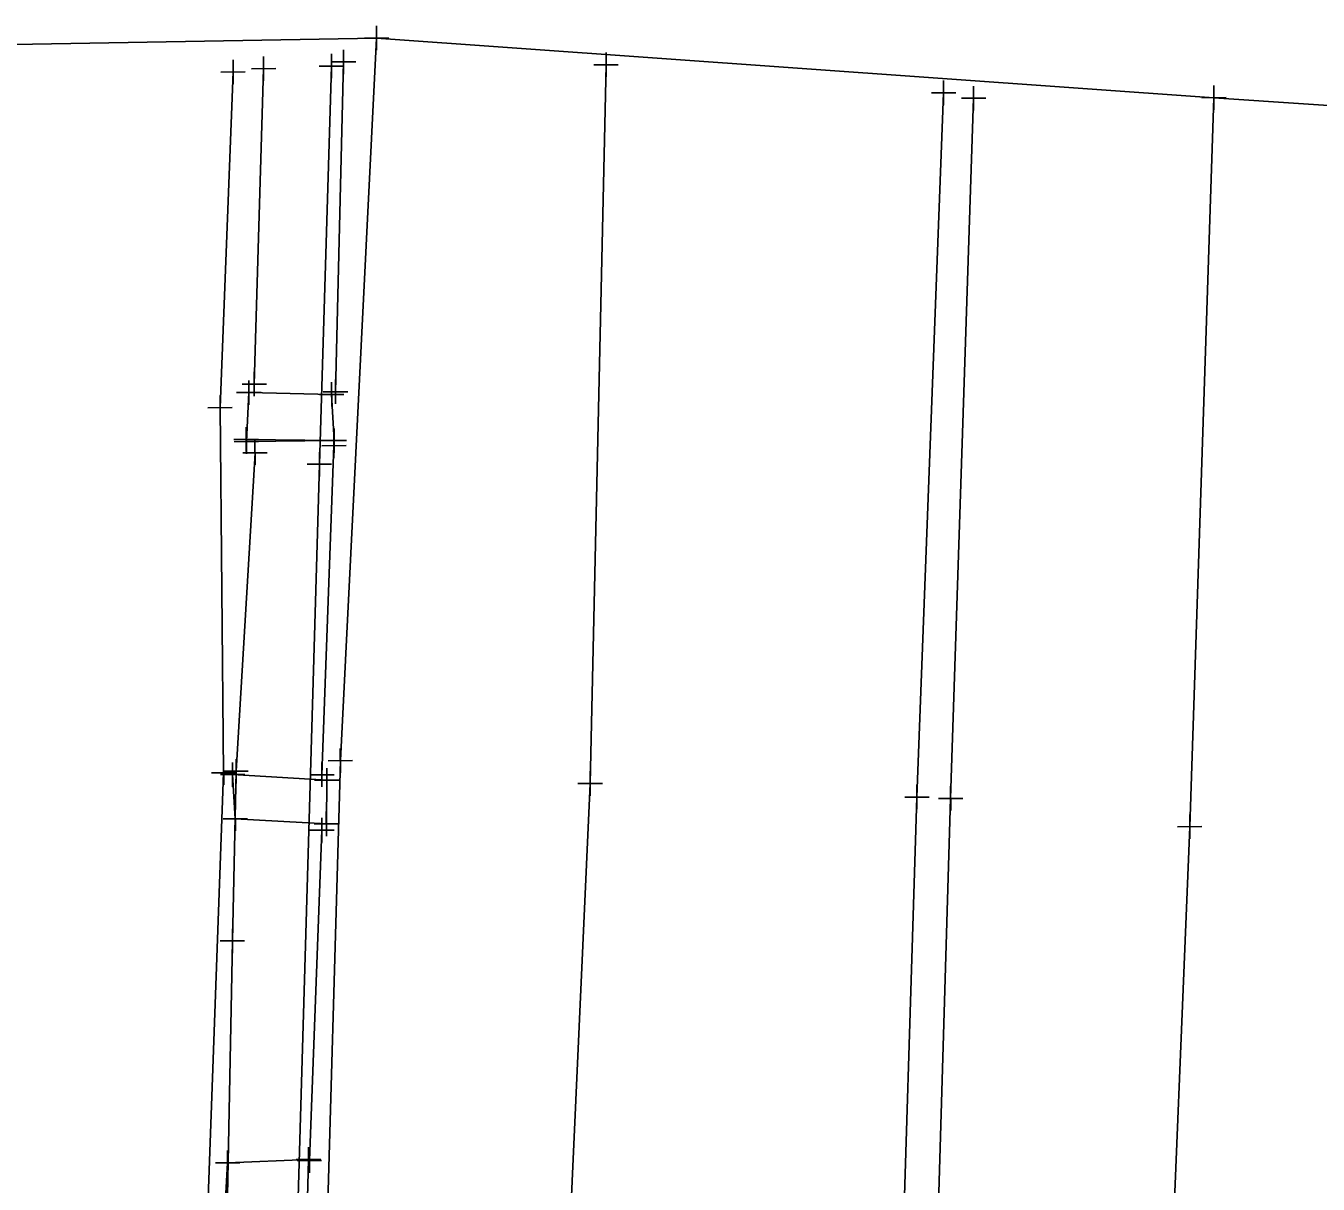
# Model space of a CAD drawing. Extents: x -1 to 1157254, y -1 to 2021979.
# Drawn here: x 1151635.7 to 1151703, y 2020012.6 to 2020072.9 of the extents above; entities that cross this region are included whole.
import ezdxf

# ---------------------------------------------------------------- set-up
doc = ezdxf.new("R2010")
doc.units = 0
for name, color, linetype in [('S_BUILDING_ANNOT', 7, 'Continuous'), ('S_CTL_TABLE', 7, 'Continuous'), ('S_DRIVEWAY_ANNOT', 7, 'Continuous'), ('S_EDGE_BITUMINOUS_ANNOT', 7, 'Continuous'), ('S_EDGE_CONCRETE', 7, 'Continuous'), ('S_EDGE_CONCRETE_ANNOT', 7, 'Continuous'), ('S_EDGE_PAVEMENT', 7, 'Continuous'), ('S_EXIST_ROW', 7, 'Continuous'), ('S_EXISTING_ALIGNMENT', 7, 'Continuous'), ('S_EXISTING_ALIGNMENT_ANNOT', 7, 'Continuous'), ('S_GAS_PUMP_ISLAND_ANNOT', 7, 'Continuous')]:
    doc.layers.add(name, color=color, linetype=linetype)

msp = doc.modelspace()

# ---------------------------------------------------------------- linework, layer by layer
at = {"layer": 'S_BUILDING_ANNOT'}
for p, q in [((1151648.07, 2020070.038), (1151648.068, 2020071.311)), ((1151651.593, 2020071.024), (1151652.865, 2020071.027)), ((1151651.604, 2020070.174), (1151651.601, 2020071.447)), ((1151652.231, 2020070.389), (1151652.228, 2020071.662)), ((1151652.229, 2020071.026), (1151652.229, 2020071.026)), ((1151665.913, 2020070.243), (1151665.91, 2020071.516)), ((1151647.433, 2020070.673), (1151648.705, 2020070.676)), ((1151648.069, 2020070.675), (1151648.069, 2020070.675)), ((1151650.966, 2020070.809), (1151652.238, 2020070.812)), ((1151651.602, 2020070.811), (1151651.602, 2020070.811)), ((1151665.275, 2020070.878), (1151666.548, 2020070.881)), ((1151665.912, 2020070.88), (1151665.912, 2020070.88)), ((1151683.502, 2020068.781), (1151683.499, 2020070.054)), ((1151685.064, 2020068.499), (1151685.061, 2020069.772)), ((1151697.584, 2020068.528), (1151697.582, 2020069.801)), ((1151682.864, 2020069.416), (1151684.137, 2020069.419)), ((1151683.5, 2020069.418), (1151683.5, 2020069.418)), ((1151684.426, 2020069.134), (1151685.699, 2020069.137)), ((1151685.062, 2020069.135), (1151685.062, 2020069.135)), ((1151696.947, 2020069.163), (1151698.219, 2020069.166)), ((1151697.583, 2020069.165), (1151697.583, 2020069.165)), ((1151647.583, 2020053.616), (1151647.581, 2020054.888)), ((1151646.946, 2020054.251), (1151648.218, 2020054.253)), ((1151647.298, 2020053.169), (1151647.296, 2020054.441)), ((1151647.582, 2020054.252), (1151647.582, 2020054.252)), ((1151651.615, 2020053.074), (1151651.612, 2020054.346)), ((1151651.814, 2020053.215), (1151651.811, 2020054.487)), ((1151646.661, 2020053.804), (1151647.933, 2020053.806)), ((1151647.297, 2020053.805), (1151647.297, 2020053.805)), ((1151650.977, 2020053.709), (1151652.249, 2020053.711)), ((1151651.176, 2020053.85), (1151652.448, 2020053.852)), ((1151651.613, 2020053.71), (1151651.613, 2020053.71)), ((1151651.812, 2020053.851), (1151651.812, 2020053.851)), ((1151647.155, 2020050.735), (1151647.153, 2020052.007)), ((1151647.174, 2020050.616), (1151647.172, 2020051.888)), ((1151651.733, 2020050.407), (1151651.73, 2020051.679)), ((1151651.751, 2020050.668), (1151651.748, 2020051.94)), ((1151646.518, 2020051.37), (1151647.79, 2020051.372)), ((1151646.537, 2020051.251), (1151647.809, 2020051.253)), ((1151647.154, 2020051.371), (1151647.154, 2020051.371)), ((1151647.173, 2020051.252), (1151647.173, 2020051.252)), ((1151647.62, 2020050.04), (1151647.618, 2020051.312)), ((1151651.095, 2020051.042), (1151652.367, 2020051.044)), ((1151651.113, 2020051.303), (1151652.385, 2020051.305)), ((1151651.731, 2020051.043), (1151651.731, 2020051.043)), ((1151651.749, 2020051.304), (1151651.749, 2020051.304)), ((1151646.983, 2020050.675), (1151648.255, 2020050.677)), ((1151647.619, 2020050.676), (1151647.619, 2020050.676)), ((1151650.978, 2020049.437), (1151650.975, 2020050.709)), ((1151650.34, 2020050.071), (1151651.612, 2020050.074)), ((1151650.976, 2020050.073), (1151650.976, 2020050.073)), ((1151646.633, 2020033.449), (1151646.631, 2020034.721)), ((1151645.996, 2020034.084), (1151647.268, 2020034.087)), ((1151646.452, 2020033.275), (1151646.45, 2020034.547)), ((1151646.632, 2020034.085), (1151646.632, 2020034.085)), ((1151651.109, 2020033.267), (1151651.106, 2020034.539)), ((1151651.361, 2020032.982), (1151651.358, 2020034.254)), ((1151665.082, 2020032.812), (1151665.079, 2020034.084)), ((1151645.815, 2020033.91), (1151647.087, 2020033.913)), ((1151646.451, 2020033.911), (1151646.451, 2020033.911)), ((1151650.471, 2020033.902), (1151651.743, 2020033.905)), ((1151650.723, 2020033.617), (1151651.995, 2020033.62)), ((1151651.107, 2020033.903), (1151651.107, 2020033.903)), ((1151651.359, 2020033.618), (1151651.359, 2020033.618)), ((1151664.444, 2020033.447), (1151665.717, 2020033.45)), ((1151665.081, 2020033.448), (1151665.081, 2020033.448)), ((1151682.111, 2020032.106), (1151682.108, 2020033.378)), ((1151683.868, 2020032.034), (1151683.865, 2020033.306)), ((1151681.473, 2020032.741), (1151682.746, 2020032.744)), ((1151682.109, 2020032.742), (1151682.109, 2020032.742)), ((1151683.23, 2020032.669), (1151684.503, 2020032.672)), ((1151683.866, 2020032.67), (1151683.866, 2020032.67)), ((1151646.594, 2020030.977), (1151646.592, 2020032.249)), ((1151651.338, 2020030.711), (1151651.335, 2020031.983)), ((1151645.957, 2020031.612), (1151647.229, 2020031.614)), ((1151646.593, 2020031.613), (1151646.593, 2020031.613)), ((1151650.7, 2020031.346), (1151651.972, 2020031.348)), ((1151651.106, 2020030.381), (1151651.103, 2020031.653)), ((1151651.336, 2020031.347), (1151651.336, 2020031.347)), ((1151696.324, 2020030.564), (1151696.322, 2020031.836)), ((1151650.468, 2020031.016), (1151651.74, 2020031.018)), ((1151651.104, 2020031.017), (1151651.104, 2020031.017)), ((1151695.687, 2020031.199), (1151696.959, 2020031.201)), ((1151696.323, 2020031.2), (1151696.323, 2020031.2)), ((1151645.806, 2020025.25), (1151647.078, 2020025.252)), ((1151646.443, 2020024.615), (1151646.441, 2020025.887)), ((1151646.442, 2020025.251), (1151646.442, 2020025.251)), ((1151650.409, 2020013.231), (1151650.407, 2020014.504)), ((1151650.451, 2020013.171), (1151650.449, 2020014.444)), ((1151646.193, 2020013.06), (1151646.191, 2020014.333)), ((1151649.772, 2020013.866), (1151651.044, 2020013.869)), ((1151649.814, 2020013.806), (1151651.086, 2020013.809)), ((1151650.408, 2020013.867), (1151650.408, 2020013.867)), ((1151650.45, 2020013.807), (1151650.45, 2020013.807)), ((1151645.556, 2020013.695), (1151646.828, 2020013.698)), ((1151646.192, 2020013.696), (1151646.192, 2020013.696))]:
    msp.add_line(p, q, dxfattribs=at)
at = {"layer": 'S_CTL_TABLE'}
for p, q in [((1151653.955, 2020071.632), (1151653.952, 2020072.905)), ((1151653.317, 2020072.267), (1151654.59, 2020072.27)), ((1151653.953, 2020072.269), (1151653.953, 2020072.269)), ((1151646.477, 2020069.866), (1151646.475, 2020071.139)), ((1151645.84, 2020070.501), (1151647.112, 2020070.504)), ((1151646.476, 2020070.503), (1151646.476, 2020070.503)), ((1151645.801, 2020052.386), (1151645.799, 2020053.658)), ((1151645.164, 2020053.021), (1151646.436, 2020053.023)), ((1151645.8, 2020053.022), (1151645.8, 2020053.022)), ((1151645.986, 2020033.372), (1151645.984, 2020034.644)), ((1151652.067, 2020034.002), (1151652.064, 2020035.274)), ((1151645.349, 2020034.007), (1151646.621, 2020034.01)), ((1151645.985, 2020034.008), (1151645.985, 2020034.008)), ((1151651.429, 2020034.637), (1151652.701, 2020034.64)), ((1151652.065, 2020034.638), (1151652.065, 2020034.638))]:
    msp.add_line(p, q, dxfattribs=at)
at = {"layer": 'S_DRIVEWAY_ANNOT'}
msp.add_lwpolyline([(1151665.912, 2020070.88), (1151665.081, 2020033.448), (1151663.757, 2020004.31), (1151663.464, 2019999.778), (1151663.435, 2019998.306), (1151665.668, 2019997.58)], dxfattribs=at)
at = {"layer": 'S_EDGE_BITUMINOUS_ANNOT'}
for points in [[(1151653.953, 2020072.269), (1151652.065, 2020034.638), (1151651.26, 2020006.177), (1151650.729, 2019980.191), (1151649.153, 2019929.858), (1151648.192, 2019895.113), (1151646.973, 2019850.508), (1151644.789, 2019784.432), (1151644, 2019752.247), (1151666.974, 2019748.732), (1151666.932, 2019737.602), (1151664.742, 2019694.209), (1151663.677, 2019658.27), (1151661.793, 2019619.061), (1151660.51, 2019587.982)], [(1151646.476, 2020070.503), (1151645.8, 2020053.022), (1151645.985, 2020034.008), (1151645.025, 2020007.537), (1151644.061, 2019979.931), (1151643.353, 2019953.997), (1151642.179, 2019909.548), (1151641.354, 2019874.126), (1151639.764, 2019828.126), (1151638.743, 2019792.752), (1151637.168, 2019743.483), (1151661.294, 2019742.942), (1151660.5, 2019727.923), (1151659.294, 2019705.257), (1151658.176, 2019672.152), (1151656.974, 2019640.742), (1151652.847, 2019578.69)]]:
    msp.add_lwpolyline(points, dxfattribs=at)
at = {"layer": 'S_EDGE_CONCRETE'}
msp.add_lwpolyline([(1151685.062, 2020069.135), (1151683.866, 2020032.67), (1151682.971, 2020002.757), (1151682.312, 2019993.179), (1151681.888, 2019976.137), (1151680.496, 2019926.469), (1151680.038, 2019913.212), (1151679.125, 2019893.645), (1151676.085, 2019848.066), (1151673.289, 2019784.385), (1151672.038, 2019748.152), (1151669.937, 2019693.4), (1151667.135, 2019648.931), (1151665.319, 2019618.352), (1151663.56, 2019588.797)], dxfattribs=at)
at = {"layer": 'S_EDGE_CONCRETE_ANNOT'}
msp.add_lwpolyline([(1151697.583, 2020069.165), (1151696.323, 2020031.2), (1151695.163, 2020002.867), (1151694.794, 2019992.42), (1151694.061, 2019975.281), (1151692.037, 2019926.019), (1151690.839, 2019893.334), (1151688.29, 2019846.229), (1151685.554, 2019784.193), (1151684.393, 2019747.134), (1151682.412, 2019690.878), (1151677.442, 2019534.738)], dxfattribs=at)
at = {"layer": 'S_EDGE_PAVEMENT'}
msp.add_lwpolyline([(1151683.5, 2020069.418), (1151682.109, 2020032.742), (1151681.188, 2020003.01)], dxfattribs=at)
at = {"layer": 'S_EXIST_ROW'}
for points in [[(1151651.749, 2020051.304), (1151651.613, 2020053.71), (1151647.297, 2020053.805), (1151647.173, 2020051.252), (1151651.749, 2020051.304), (1151647.154, 2020051.371)], [(1151646.451, 2020033.911), (1151646.593, 2020031.613), (1151651.336, 2020031.347), (1151651.359, 2020033.618)], [(1151650.333, 2020011.211), (1151650.408, 2020013.867), (1151646.192, 2020013.696), (1151646.066, 2020011.47)]]:
    msp.add_lwpolyline(points, close=True, dxfattribs=at)
at = {"layer": 'S_EXISTING_ALIGNMENT'}
msp.add_lwpolyline([(1151651.602, 2020070.811), (1151650.976, 2020050.073), (1151649.788, 2020008.913), (1151641.821, 2019747.633), (1151665.698, 2019746.94)], dxfattribs=at)
at = {"layer": 'S_EXISTING_ALIGNMENT_ANNOT'}
for points in [[(1151652.229, 2020071.026), (1151651.812, 2020053.851)], [(1151648.069, 2020070.675), (1151647.582, 2020054.252)], [(1151651.731, 2020051.043), (1151651.107, 2020033.903)], [(1151647.619, 2020050.676), (1151646.632, 2020034.085), (1151646.442, 2020025.251), (1151646.092, 2020007.549), (1151645.198, 2019979.613), (1151644.585, 2019953.736), (1151642.894, 2019909.898), (1151642.097, 2019874.067), (1151640.716, 2019827.763), (1151639.733, 2019792.822), (1151638.615, 2019744.107), (1151661.918, 2019743.391), (1151660.853, 2019705.309), (1151658.975, 2019672.337), (1151658, 2019640.312), (1151654.598, 2019578.386)], [(1151651.104, 2020031.017), (1151650.45, 2020013.807)]]:
    msp.add_lwpolyline(points, dxfattribs=at)
at = {"layer": 'S_GAS_PUMP_ISLAND_ANNOT'}
msp.add_lwpolyline([(1151787.953, 2019896.806), (1151760.419, 2019912.585), (1151751.815, 2019938.868), (1151755.38, 2019964.589), (1151755.625, 2019965.888), (1151760.404, 2019989.05), (1151843.316, 2019983.286), (1151843.888, 2019982.989), (1151847.197, 2019982.461), (1151848.153, 2019982.598), (1151848.829, 2019983.781), (1151848.959, 2019985.147), (1151848.671, 2019986.064), (1151848.312, 2019986.752), (1151844.027, 2019990.088), (1151842.951, 2019990.409), (1151758.96, 2019998.944), (1151758.4, 2020002.775), (1151731.942, 2020039.276), (1151731.321, 2020048.518), (1151721.205, 2020067.577), (1151697.583, 2020069.165), (1151653.953, 2020072.269), (1151607.121, 2020071.454)], dxfattribs=at)

doc.saveas('drawing.dxf')
